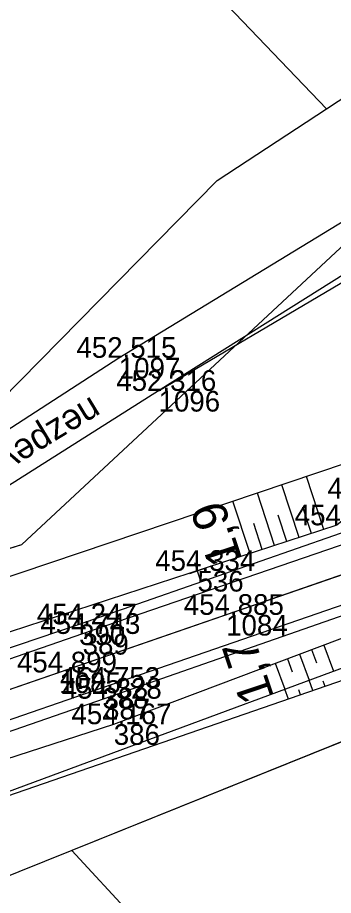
# Model space of a CAD drawing. Extents: x -776734 to -748832, y -1118122 to -976986.
# Drawn here: x -751572.3 to -751553.9, y -1114847.9 to -1114796.9 of the extents above; entities that cross this region are included whole.
import ezdxf

# ---------------------------------------------------------------- set-up
doc = ezdxf.new("R2010")
doc.units = 0
for name, color, linetype in [('KM_Hranice parcel', 7, 'Continuous'), ('OSA', 7, 'Continuous'), ('SŽG Vrstva 1', 7, 'Continuous'), ('SŽG Vrstva 4', 7, 'Continuous'), ('SŽG Vrstva 48', 7, 'Continuous'), ('SŽG Vrstva 49', 7, 'Continuous'), ('SŽG Vrstva 51', 7, 'Continuous'), ('SŽG Vrstva 53', 7, 'Continuous'), ('SŽG Vrstva 60', 7, 'Continuous'), ('SŽG Vrstva 61', 7, 'Continuous'), ('SŽG Vrstva 7', 7, 'Continuous')]:
    doc.layers.add(name, color=color, linetype=linetype)

msp = doc.modelspace()

# ---------------------------------------------------------------- linework, layer by layer
at = {"layer": 'KM_Hranice parcel'}
for p, q in [((-751554.36, -1114802.22), (-751575.82, -1114779.78)), ((-751596.62, -1114835), (-751572.02, -1114827.5)), ((-751530.17, -1114829.56), (-751569.13, -1114845.24)), ((-751555.98, -1114859.47), (-751569.13, -1114845.24))]:
    msp.add_line(p, q, dxfattribs=at)
for points in [[(-751554.36, -1114802.22), (-751550.41, -1114799.64), (-751537.48, -1114797.19), (-751526.51, -1114811.39)], [(-751583.25, -1114826.36), (-751577.85, -1114823.81), (-751560.69, -1114806.38), (-751554.36, -1114802.22)], [(-751572.02, -1114827.5), (-751551.31, -1114808.23), (-751526.51, -1114811.39)], [(-751569.13, -1114845.24), (-751609.21, -1114861.38), (-751611.28, -1114862.12)]]:
    msp.add_lwpolyline(points, dxfattribs=at)
at = {"layer": 'OSA'}
msp.add_line((-751305.6868, -1114743.777), (-751648.6661, -1114862.1099), dxfattribs=at)
at = {"layer": 'SŽG Vrstva 1'}
msp.add_lwpolyline([(-751487.237, -1114806.416), (-751493.406, -1114808.538), (-751502.885, -1114811.809), (-751512.358, -1114815.079), (-751523.744, -1114819.014), (-751530.663, -1114821.401), (-751541.116, -1114825.002), (-751550.726, -1114828.317), (-751560.172, -1114831.578), (-751569.853, -1114834.918), (-751579.125, -1114838.113), (-751588.602, -1114841.381)], dxfattribs=at)
at = {"layer": 'SŽG Vrstva 4'}
for points in [[(-751531.222, -1114820.049), (-751532.411, -1114819.814), (-751547.631, -1114824.789), (-751568.7, -1114832.128), (-751588.868, -1114838.968)], [(-751531.222, -1114820.049), (-751547.578, -1114825.515), (-751568.497, -1114832.683), (-751588.528, -1114839.629)], [(-751529.854, -1114822.836), (-751546.799, -1114828.717), (-751567.35, -1114835.812), (-751587.5, -1114842.776)], [(-751529.854, -1114822.836), (-751530.62, -1114823.702), (-751546.636, -1114829.261), (-751567.254, -1114836.441), (-751587.282, -1114843.385)]]:
    msp.add_lwpolyline(points, dxfattribs=at)
at = {"layer": 'SŽG Vrstva 48'}
for p, q in [((-751554.511, -1114826.632), (-751555.515, -1114823.554)), ((-751555.936, -1114827.098), (-751556.937, -1114824.034)), ((-751557.362, -1114827.563), (-751558.358, -1114824.513)), ((-751558.788, -1114828.028), (-751559.779, -1114824.992)), ((-751555.224, -1114826.865), (-751555.725, -1114825.329)), ((-751556.649, -1114827.33), (-751557.148, -1114825.802)), ((-751558.075, -1114827.796), (-751558.572, -1114826.274)), ((-751554.5128, -1114833.3307), (-751553.9506, -1114834.8499)), ((-751555.9165, -1114833.8597), (-751555.3574, -1114835.3705)), ((-751555.2146, -1114833.5952), (-751554.9343, -1114834.3527)), ((-751557.3201, -1114834.3886), (-751556.7641, -1114835.8911)), ((-751556.6183, -1114834.1241), (-751556.3395, -1114834.8775)), ((-751555.145, -1114835.969), (-751555.352, -1114835.369)), ((-751554.436, -1114835.725), (-751554.542, -1114835.416)), ((-751556.563, -1114836.459), (-751556.759, -1114835.889)), ((-751555.854, -1114836.214), (-751555.955, -1114835.921))]:
    msp.add_line(p, q, dxfattribs=at)
at = {"layer": 'SŽG Vrstva 49'}
msp.add_line((-751534.993, -1114829.012), (-751582.438, -1114845.392), dxfattribs=at)
for points in [[(-751535.601, -1114808.255), (-751541.69, -1114804.508), (-751564.092, -1114818.587)], [(-751564.092, -1114818.587), (-751543.018, -1114806.139), (-751536.934, -1114809.473), (-751533.922, -1114815.785), (-751539.386, -1114818.117), (-751585.925, -1114833.806), (-751595.742, -1114835.716)], [(-751535.601, -1114808.255), (-751531.347, -1114816.521), (-751539.042, -1114819.748), (-751551.843, -1114824.829), (-751553.747, -1114826.383), (-751585.03, -1114836.593)], [(-751586.983, -1114844.483), (-751566.691, -1114837.92), (-751546.322, -1114830.244), (-751529.778, -1114824.115), (-751528.71, -1114826.495)], [(-751535.416, -1114827.991), (-751582.438, -1114845.392)]]:
    msp.add_lwpolyline(points, dxfattribs=at)
at = {"layer": 'SŽG Vrstva 51'}
msp.add_lwpolyline([(-751609.483, -1114825.691), (-751605.933, -1114829.205), (-751594.773, -1114830.558), (-751581.97, -1114826.747), (-751566.399, -1114816.669), (-751540.967, -1114801.189), (-751532.595, -1114806.752), (-751528.368, -1114813.336), (-751525.848, -1114818.694), (-751529.358, -1114819.936), (-751530.249, -1114815.352), (-751535.601, -1114808.255), (-751541.69, -1114804.508), (-751564.092, -1114818.587), (-751580.945, -1114829.238), (-751594.664, -1114833.383), (-751607.051, -1114832.427), (-751612.458, -1114827.357)], dxfattribs=at)
at = {"layer": 'SŽG Vrstva 53'}
for points in [[(-751615.07, -1114840.52), (-751596.62, -1114835), (-751572.02, -1114827.5), (-751551.31, -1114808.23), (-751526.51, -1114811.39), (-751501.68, -1114801.88), (-751460.63, -1114785.23), (-751418.82, -1114768.72), (-751390.21, -1114757.9), (-751377.2, -1114753.63), (-751337.18, -1114740.99), (-751293.44, -1114727.24), (-751276.39, -1114722.19), (-751236.9, -1114707.02), (-751193.03, -1114664.28), (-751178.42, -1114675.26), (-751174.34, -1114678.03), (-751162.9, -1114674.22), (-751118.39, -1114659.47), (-751098.21, -1114652.66), (-751091.59, -1114651.24)], [(-751347.57, -1114777.14), (-751364.44, -1114782.53), (-751398.43, -1114791.82), (-751443.69, -1114804.18), (-751468.72, -1114811.03), (-751492.77, -1114816.96), (-751522.38, -1114824.27), (-751521.19, -1114833.04), (-751530.17, -1114829.56), (-751569.13, -1114845.24), (-751609.21, -1114861.38)]]:
    msp.add_lwpolyline(points, dxfattribs=at)
at = {"layer": 'SŽG Vrstva 60'}
for p, q in [((-751566.399, -1114816.669), (-751566.399, -1114816.669)), ((-751564.092, -1114818.587), (-751564.092, -1114818.587)), ((-751561.833, -1114829.027), (-751561.833, -1114829.027)), ((-751560.172, -1114831.578), (-751560.172, -1114831.578)), ((-751568.7, -1114832.128), (-751568.7, -1114832.128)), ((-751568.497, -1114832.683), (-751568.497, -1114832.683)), ((-751569.853, -1114834.918), (-751569.853, -1114834.918)), ((-751567.35, -1114835.812), (-751567.35, -1114835.812)), ((-751567.254, -1114836.441), (-751567.254, -1114836.441)), ((-751566.691, -1114837.92), (-751566.691, -1114837.92))]:
    msp.add_line(p, q, dxfattribs=at)
at = {"layer": 'SŽG Vrstva 7'}
for p, q in [((-751561.3603, -1114828.8639), (-751562.3057, -1114829.1901)), ((-751561.6699, -1114829.4997), (-751561.9961, -1114828.5543))]:
    msp.add_line(p, q, dxfattribs=at)

# ---------------------------------------------------------------- texts
at = {"layer": 'SŽG Vrstva 48'}
for s, rotation, p in [('1,9', 108.07541, (-751559.221, -1114828.364)), ('1,7', 108.47176, (-751557.377, -1114836.323))]:
    msp.add_text(s, height=2, rotation=rotation, dxfattribs=at).set_placement(p)
at = {"layer": 'SŽG Vrstva 51'}
msp.add_text('nezpevn.', height=1.5, rotation=211.32812, dxfattribs=at).set_placement((-751567.985, -1114818.875))
at = {"layer": 'SŽG Vrstva 60'}
for s, p in [('1097', (-751566.399, -1114817.869)), ('1096', (-751564.092, -1114819.787)), ('536', (-751561.833, -1114830.227)), ('1084', (-751560.172, -1114832.778)), ('390', (-751568.7, -1114833.328)), ('389', (-751568.497, -1114833.883)), ('1085', (-751569.853, -1114836.118)), ('388', (-751567.35, -1114837.012)), ('387', (-751567.254, -1114837.641)), ('386', (-751566.691, -1114839.12))]:
    msp.add_text(s, height=1.2, dxfattribs=at).set_placement(p)
at = {"layer": 'SŽG Vrstva 61'}
for s, p in [('452.515', (-751568.8551, -1114816.669)), ('452.316', (-751566.5439, -1114818.587)), ('454.044', (-751554.294, -1114824.829)), ('454.172', (-751556.1952, -1114826.383)), ('454.334', (-751564.284, -1114829.027)), ('454.885', (-751562.6281, -1114831.578)), ('454.247', (-751571.1519, -1114832.128)), ('454.743', (-751570.9489, -1114832.683)), ('454.899', (-751572.3067, -1114834.918)), ('454.753', (-751569.8019, -1114835.812)), ('454.328', (-751569.7077, -1114836.441)), ('454.167', (-751569.1429, -1114837.92))]:
    msp.add_text(s, height=1.2, dxfattribs=at).set_placement(p)

doc.saveas('drawing.dxf')
